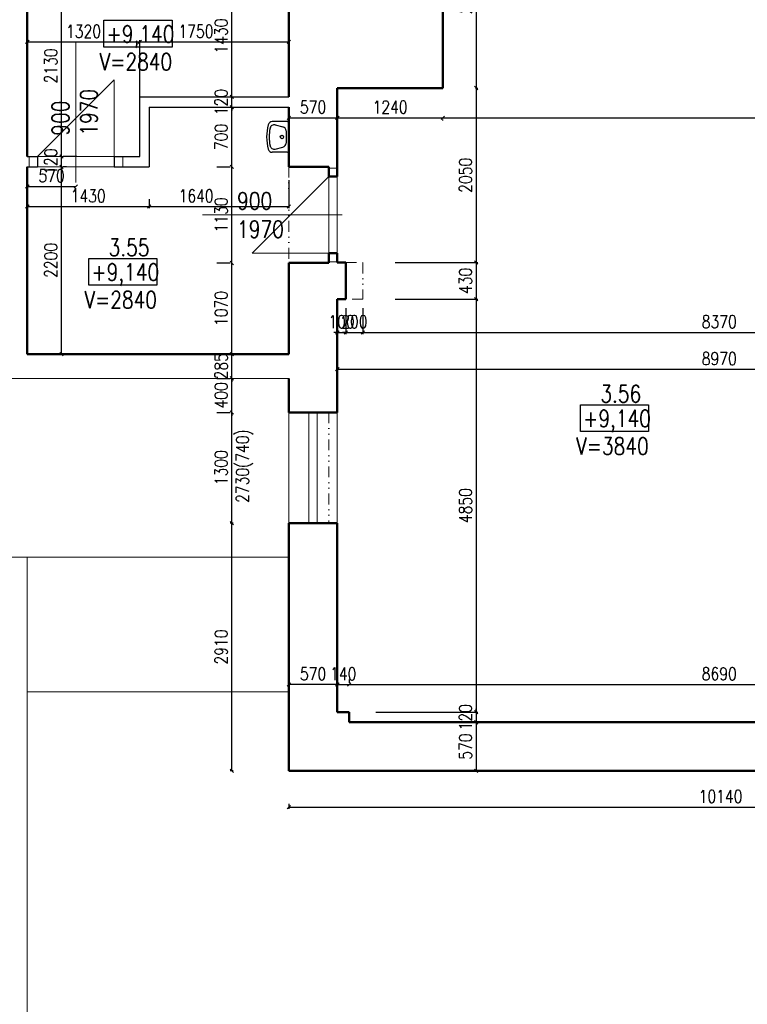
# Model space of a CAD drawing. Header units: millimetres. Extents: x -238874 to 551972, y -298952 to 658415.
# Tile 600 of 656: x 69799 to 78342, y 286325 to 297889. Entities that reach past the tile are written whole.
import ezdxf

# ---------------------------------------------------------------- set-up
doc = ezdxf.new("R2010")
doc.units = ezdxf.units.MM
doc.header["$LTSCALE"] = 20
doc.linetypes.add('DIVIDE2', pattern=[15.875, 6.35, -3.175, 0, -3.175, 0, -3.175])
for name, color, linetype in [('CZ', 255, 'Continuous'), ('KOTY', 8, 'Continuous'), ('ODPADY', 42, 'Continuous'), ('ZDP', 50, 'Continuous')]:
    doc.layers.add(name, color=color, linetype=linetype)
doc.layers.add('NOSNÉ', color=8, linetype='Continuous', lineweight=50)
doc.layers.add('PRUCHODY', color=7, linetype='Continuous', lineweight=18)
doc.styles.add('SIMPLEX', font='SIMPLEX.shx', dxfattribs={"width": 0.8, "bigfont": 'CAD13.shx'})
doc.styles.get("Standard").update_dxf_attribs({"font": 'simplex.shx', "width": 0.8})
doc.dimstyles.new('CKA', dxfattribs={"dimtxt": 200, "dimasz": 40, "dimexe": 20, "dimexo": 0.2, "dimgap": 50, "dimtad": 1, "dimdec": 0, "dimrnd": 1, "dimzin": 0, "dimdsep": 46, "dimtxsty": 'Standard', "dimblk1": 'OBLIQUE', "dimblk2": 'OBLIQUE', "dimsah": 1, "dimcen": 0.09, "dimclrd": 253, "dimclre": 253, "dimclrt": 253, "dimadec": 0, "dimazin": 0, "dimtfac": 1, "dimtdec": 0, "dimtix": 1, "dimtmove": 2, "dimatfit": 3, "dimfxl": 1, "dimtolj": 1, "dimtzin": 0, "dimarcsym": 0})

# ---------------------------------------------------------------- blocks, each defined once
blk = doc.blocks.new('_OBLIQUE')
at = {"color": 0, "linetype": 'ByBlock'}
blk.add_line((-0.5, -0.5), (0.5, 0.5), dxfattribs=at)
blk = doc.blocks.new('*D2838')
at = {"layer": 'DEFPOINTS', "color": 0, "transparency": 16777216}
for p in [(73828, 294882), (82198, 294882), (82198, 294217)]:
    blk.add_point(p, dxfattribs=at)
at = {"layer": 'KOTY', "lineweight": -2, "transparency": 16777216}
for p, q in [((82198, 294501), (82198, 294197)), ((73828, 294217), (82198, 294217))]:
    blk.add_line(p, q, dxfattribs=at)
at = {"layer": 'KOTY', "lineweight": -2, "transparency": 16777216, "xscale": 40, "yscale": 40, "zscale": 40, "rotation": 180}
blk.add_blockref('_OBLIQUE', (73828, 294217), dxfattribs=at)
at = {"layer": 'KOTY', "lineweight": -2, "transparency": 16777216, "xscale": 40, "yscale": 40, "zscale": 40}
blk.add_blockref('_OBLIQUE', (82198, 294217), dxfattribs=at)
at = {"layer": 'KOTY', "transparency": 16777216, "insert": (78013, 294342), "char_height": 150, "attachment_point": 5, "style": 'SIMPLEX'}
blk.add_mtext('\\A1;8370', dxfattribs=at)
blk = doc.blocks.new('*D2839')
at = {"layer": 'DEFPOINTS', "color": 0, "transparency": 16777216}
for p in [(74768, 297087), (82498, 297007), (82498, 296738)]:
    blk.add_point(p, dxfattribs=at)
at = {"layer": 'KOTY', "lineweight": -2, "transparency": 16777216}
for p, q in [((74768, 296738), (82498, 296738)), ((82498, 296626), (82498, 296718))]:
    blk.add_line(p, q, dxfattribs=at)
at = {"layer": 'KOTY', "lineweight": -2, "transparency": 16777216, "xscale": 40, "yscale": 40, "zscale": 40, "rotation": 180}
blk.add_blockref('_OBLIQUE', (74768, 296738), dxfattribs=at)
at = {"layer": 'KOTY', "lineweight": -2, "transparency": 16777216, "xscale": 40, "yscale": 40, "zscale": 40}
blk.add_blockref('_OBLIQUE', (82498, 296738), dxfattribs=at)
at = {"layer": 'KOTY', "transparency": 16777216, "insert": (78633, 296863), "char_height": 150, "attachment_point": 5, "style": 'SIMPLEX'}
blk.add_mtext('\\A1;7730', dxfattribs=at)
blk = doc.blocks.new('*D2840')
at = {"layer": 'DEFPOINTS', "color": 0, "transparency": 16777216}
for p in [(82498, 293784), (73528, 293277), (82498, 293277)]:
    blk.add_point(p, dxfattribs=at)
at = {"layer": 'KOTY', "lineweight": -2, "transparency": 16777216}
for p, q in [((73528, 293784), (82498, 293784)), ((82498, 293658), (82498, 293804))]:
    blk.add_line(p, q, dxfattribs=at)
at = {"layer": 'KOTY', "lineweight": -2, "transparency": 16777216, "xscale": 40, "yscale": 40, "zscale": 40, "rotation": 180}
blk.add_blockref('_OBLIQUE', (73528, 293784), dxfattribs=at)
at = {"layer": 'KOTY', "lineweight": -2, "transparency": 16777216, "xscale": 40, "yscale": 40, "zscale": 40}
blk.add_blockref('_OBLIQUE', (82498, 293784), dxfattribs=at)
at = {"layer": 'KOTY', "transparency": 16777216, "insert": (78013, 293909), "char_height": 150, "attachment_point": 5, "style": 'SIMPLEX'}
blk.add_mtext('\\A1;8970', dxfattribs=at)
blk = doc.blocks.new('*D2841')
at = {"layer": 'DEFPOINTS', "color": 0, "transparency": 16777216}
for p in [(82358, 290082), (73668, 289757), (82358, 289637)]:
    blk.add_point(p, dxfattribs=at)
at = {"layer": 'KOTY', "lineweight": -2, "transparency": 16777216}
for p, q in [((73668, 290082), (82358, 290082)), ((82358, 290018), (82358, 290102))]:
    blk.add_line(p, q, dxfattribs=at)
at = {"layer": 'KOTY', "lineweight": -2, "transparency": 16777216, "xscale": 40, "yscale": 40, "zscale": 40, "rotation": 180}
blk.add_blockref('_OBLIQUE', (73668, 290082), dxfattribs=at)
at = {"layer": 'KOTY', "lineweight": -2, "transparency": 16777216, "xscale": 40, "yscale": 40, "zscale": 40}
blk.add_blockref('_OBLIQUE', (82358, 290082), dxfattribs=at)
at = {"layer": 'KOTY', "transparency": 16777216, "insert": (78013, 290207), "char_height": 150, "attachment_point": 5, "style": 'SIMPLEX'}
blk.add_mtext('\\A1;8690', dxfattribs=at)
blk = doc.blocks.new('*D2969')
at = {"layer": 'DEFPOINTS', "color": 0, "transparency": 16777216}
for p in [(71318, 296386), (72958, 296386), (72958, 295695)]:
    blk.add_point(p, dxfattribs=at)
at = {"layer": 'KOTY', "lineweight": -2, "transparency": 16777216}
for p, q in [((72958, 296005), (72958, 295675)), ((71318, 295695), (72958, 295695))]:
    blk.add_line(p, q, dxfattribs=at)
at = {"layer": 'KOTY', "lineweight": -2, "transparency": 16777216, "xscale": 40, "yscale": 40, "zscale": 40, "rotation": 180}
blk.add_blockref('_OBLIQUE', (71318, 295695), dxfattribs=at)
at = {"layer": 'KOTY', "lineweight": -2, "transparency": 16777216, "xscale": 40, "yscale": 40, "zscale": 40}
blk.add_blockref('_OBLIQUE', (72958, 295695), dxfattribs=at)
at = {"layer": 'KOTY', "transparency": 16777216, "insert": (71870, 295820), "char_height": 150, "attachment_point": 5, "style": 'SIMPLEX'}
blk.add_mtext('\\A1;1640', dxfattribs=at)
blk = doc.blocks.new('*D2970')
at = {"layer": 'DEFPOINTS', "color": 0, "transparency": 16777216}
for p in [(72958, 297628), (72958, 296982), (71208, 296282)]:
    blk.add_point(p, dxfattribs=at)
at = {"layer": 'KOTY', "lineweight": -2, "transparency": 16777216}
for p, q in [((71208, 297628), (72958, 297628)), ((72958, 297363), (72958, 297648))]:
    blk.add_line(p, q, dxfattribs=at)
at = {"layer": 'KOTY', "lineweight": -2, "transparency": 16777216, "xscale": 40, "yscale": 40, "zscale": 40, "rotation": 180}
blk.add_blockref('_OBLIQUE', (71208, 297628), dxfattribs=at)
at = {"layer": 'KOTY', "lineweight": -2, "transparency": 16777216, "xscale": 40, "yscale": 40, "zscale": 40}
blk.add_blockref('_OBLIQUE', (72958, 297628), dxfattribs=at)
at = {"layer": 'KOTY', "transparency": 16777216, "insert": (71868, 297753), "char_height": 150, "attachment_point": 5, "style": 'SIMPLEX'}
blk.add_mtext('\\A1;1750', dxfattribs=at)
blk = doc.blocks.new('*D2971')
at = {"layer": 'DEFPOINTS', "color": 0, "transparency": 16777216}
for p in [(69967, 298412), (70289, 298412), (70087, 296282)]:
    blk.add_point(p, dxfattribs=at)
at = {"layer": 'KOTY', "lineweight": -2, "transparency": 16777216}
for p, q in [((70289, 296282), (70289, 298412)), ((70348, 298412), (70309, 298412))]:
    blk.add_line(p, q, dxfattribs=at)
at = {"layer": 'KOTY', "lineweight": -2, "transparency": 16777216, "xscale": 40, "yscale": 40, "zscale": 40}
for p, rotation in [((70289, 298412), 90), ((70289, 296282), 270)]:
    blk.add_blockref('_OBLIQUE', p, dxfattribs=dict(at, rotation=rotation))
at = {"layer": 'KOTY', "transparency": 16777216, "insert": (70164, 297347), "char_height": 150, "attachment_point": 5, "rotation": 90, "style": 'SIMPLEX'}
blk.add_mtext('\\A1;2130', dxfattribs=at)
blk = doc.blocks.new('*D2972')
at = {"layer": 'DEFPOINTS', "color": 0, "transparency": 16777216}
for p in [(71208, 297628), (69888, 296282), (71208, 296282)]:
    blk.add_point(p, dxfattribs=at)
at = {"layer": 'KOTY', "lineweight": -2, "transparency": 16777216}
for p, q in [((69888, 297628), (71208, 297628)), ((71208, 296663), (71208, 297648))]:
    blk.add_line(p, q, dxfattribs=at)
at = {"layer": 'KOTY', "lineweight": -2, "transparency": 16777216, "xscale": 40, "yscale": 40, "zscale": 40, "rotation": 180}
blk.add_blockref('_OBLIQUE', (69888, 297628), dxfattribs=at)
at = {"layer": 'KOTY', "lineweight": -2, "transparency": 16777216, "xscale": 40, "yscale": 40, "zscale": 40}
blk.add_blockref('_OBLIQUE', (71208, 297628), dxfattribs=at)
at = {"layer": 'KOTY', "transparency": 16777216, "insert": (70548, 297753), "char_height": 150, "attachment_point": 5, "style": 'SIMPLEX'}
blk.add_mtext('\\A1;1320', dxfattribs=at)
blk = doc.blocks.new('*D2973')
at = {"layer": 'DEFPOINTS', "color": 0, "transparency": 16777216}
for p in [(70087, 296282), (70289, 296282), (69967, 296162)]:
    blk.add_point(p, dxfattribs=at)
at = {"layer": 'KOTY', "lineweight": -2, "transparency": 16777216}
for p, q in [((70289, 296282), (70289, 296322)), ((70289, 296162), (70289, 296282)), ((70468, 296282), (70309, 296282)), ((70289, 296162), (70289, 296122))]:
    blk.add_line(p, q, dxfattribs=at)
at = {"layer": 'KOTY', "lineweight": -2, "transparency": 16777216, "xscale": 40, "yscale": 40, "zscale": 40}
for p, rotation in [((70289, 296282), 270), ((70289, 296162), 90)]:
    blk.add_blockref('_OBLIQUE', p, dxfattribs=dict(at, rotation=rotation))
at = {"layer": 'KOTY', "transparency": 16777216, "insert": (70164, 296222), "char_height": 150, "attachment_point": 5, "rotation": 90, "style": 'SIMPLEX'}
blk.add_mtext('\\A1;120', dxfattribs=at)
blk = doc.blocks.new('*D2974')
at = {"layer": 'DEFPOINTS', "color": 0, "transparency": 16777216}
for p in [(69967, 296162), (70289, 296162), (69967, 293962)]:
    blk.add_point(p, dxfattribs=at)
at = {"layer": 'KOTY', "lineweight": -2, "transparency": 16777216}
for p, q in [((70289, 293962), (70289, 296162)), ((70348, 296162), (70309, 296162))]:
    blk.add_line(p, q, dxfattribs=at)
at = {"layer": 'KOTY', "lineweight": -2, "transparency": 16777216, "xscale": 40, "yscale": 40, "zscale": 40}
for p, rotation in [((70289, 296162), 90), ((70289, 293962), 270)]:
    blk.add_blockref('_OBLIQUE', p, dxfattribs=dict(at, rotation=rotation))
at = {"layer": 'KOTY', "transparency": 16777216, "insert": (70164, 295062), "char_height": 150, "attachment_point": 5, "rotation": 90, "style": 'SIMPLEX'}
blk.add_mtext('\\A1;2200', dxfattribs=at)
blk = doc.blocks.new('*D2975')
at = {"layer": 'DEFPOINTS', "color": 0, "transparency": 16777216}
for p in [(69888, 296162), (71318, 296162), (71318, 295695)]:
    blk.add_point(p, dxfattribs=at)
at = {"layer": 'KOTY', "lineweight": -2, "transparency": 16777216}
for p, q in [((71318, 295781), (71318, 295675)), ((69888, 295695), (71318, 295695))]:
    blk.add_line(p, q, dxfattribs=at)
at = {"layer": 'KOTY', "lineweight": -2, "transparency": 16777216, "xscale": 40, "yscale": 40, "zscale": 40, "rotation": 180}
blk.add_blockref('_OBLIQUE', (69888, 295695), dxfattribs=at)
at = {"layer": 'KOTY', "lineweight": -2, "transparency": 16777216, "xscale": 40, "yscale": 40, "zscale": 40}
blk.add_blockref('_OBLIQUE', (71318, 295695), dxfattribs=at)
at = {"layer": 'KOTY', "transparency": 16777216, "insert": (70603, 295820), "char_height": 150, "attachment_point": 5, "style": 'SIMPLEX'}
blk.add_mtext('\\A1;1430', dxfattribs=at)
blk = doc.blocks.new('*D2976')
at = {"layer": 'DEFPOINTS', "color": 0, "transparency": 16777216}
for p in [(69888, 296209), (70458, 296209), (70458, 295931)]:
    blk.add_point(p, dxfattribs=at)
at = {"layer": 'KOTY', "lineweight": -2, "transparency": 16777216}
for p, q in [((69888, 295931), (70458, 295931)), ((70458, 295828), (70458, 295911))]:
    blk.add_line(p, q, dxfattribs=at)
at = {"layer": 'KOTY', "lineweight": -2, "transparency": 16777216, "xscale": 40, "yscale": 40, "zscale": 40, "rotation": 180}
blk.add_blockref('_OBLIQUE', (69888, 295931), dxfattribs=at)
at = {"layer": 'KOTY', "lineweight": -2, "transparency": 16777216, "xscale": 40, "yscale": 40, "zscale": 40}
blk.add_blockref('_OBLIQUE', (70458, 295931), dxfattribs=at)
at = {"layer": 'KOTY', "transparency": 16777216, "insert": (70173, 296056), "char_height": 150, "attachment_point": 5, "style": 'SIMPLEX'}
blk.add_mtext('\\A1;570', dxfattribs=at)
blk = doc.blocks.new('*D2982')
at = {"layer": 'DEFPOINTS', "color": 0, "transparency": 16777216}
for p in [(74768, 299237), (74768, 297087), (75158, 297087)]:
    blk.add_point(p, dxfattribs=at)
at = {"layer": 'KOTY', "lineweight": -2, "transparency": 16777216}
for p, q in [((75158, 299237), (75158, 297087)), ((75149, 297087), (75178, 297087))]:
    blk.add_line(p, q, dxfattribs=at)
at = {"layer": 'KOTY', "lineweight": -2, "transparency": 16777216, "xscale": 40, "yscale": 40, "zscale": 40}
for p, rotation in [((75158, 299237), 90), ((75158, 297087), 270)]:
    blk.add_blockref('_OBLIQUE', p, dxfattribs=dict(at, rotation=rotation))
at = {"layer": 'KOTY', "transparency": 16777216, "insert": (75033, 298162), "char_height": 150, "attachment_point": 5, "rotation": 90, "style": 'SIMPLEX'}
blk.add_mtext('\\A1;2150', dxfattribs=at)
blk = doc.blocks.new('*D2983')
at = {"layer": 'DEFPOINTS', "color": 0, "transparency": 16777216}
for p in [(71953, 298412), (72289, 298412), (72493, 296982)]:
    blk.add_point(p, dxfattribs=at)
at = {"layer": 'KOTY', "lineweight": -2, "transparency": 16777216}
for p, q in [((72289, 296982), (72289, 298412)), ((72334, 298412), (72309, 298412))]:
    blk.add_line(p, q, dxfattribs=at)
at = {"layer": 'KOTY', "lineweight": -2, "transparency": 16777216, "xscale": 40, "yscale": 40, "zscale": 40}
for p, rotation in [((72289, 298412), 90), ((72289, 296982), 270)]:
    blk.add_blockref('_OBLIQUE', p, dxfattribs=dict(at, rotation=rotation))
at = {"layer": 'KOTY', "transparency": 16777216, "insert": (72164, 297697), "char_height": 150, "attachment_point": 5, "rotation": 90, "style": 'SIMPLEX'}
blk.add_mtext('\\A1;1430', dxfattribs=at)
blk = doc.blocks.new('*D2984')
at = {"layer": 'DEFPOINTS', "color": 0, "transparency": 16777216}
for p in [(73828, 295037), (73828, 294607), (75158, 294607)]:
    blk.add_point(p, dxfattribs=at)
at = {"layer": 'KOTY', "lineweight": -2, "transparency": 16777216}
for p, q in [((75158, 295037), (75158, 294607)), ((74209, 294607), (75178, 294607))]:
    blk.add_line(p, q, dxfattribs=at)
at = {"layer": 'KOTY', "lineweight": -2, "transparency": 16777216, "xscale": 40, "yscale": 40, "zscale": 40}
for p, rotation in [((75158, 295037), 90), ((75158, 294607), 270)]:
    blk.add_blockref('_OBLIQUE', p, dxfattribs=dict(at, rotation=rotation))
at = {"layer": 'KOTY', "transparency": 16777216, "insert": (75033, 294822), "char_height": 150, "attachment_point": 5, "rotation": 90, "style": 'SIMPLEX'}
blk.add_mtext('\\A1;430', dxfattribs=at)
blk = doc.blocks.new('*D2985')
at = {"layer": 'DEFPOINTS', "color": 0, "transparency": 16777216}
for p in [(74768, 297087), (73828, 295037), (75158, 295037)]:
    blk.add_point(p, dxfattribs=at)
at = {"layer": 'KOTY', "lineweight": -2, "transparency": 16777216}
for p, q in [((75158, 297087), (75158, 295037)), ((74209, 295037), (75178, 295037))]:
    blk.add_line(p, q, dxfattribs=at)
at = {"layer": 'KOTY', "lineweight": -2, "transparency": 16777216, "xscale": 40, "yscale": 40, "zscale": 40}
for p, rotation in [((75158, 297087), 90), ((75158, 295037), 270)]:
    blk.add_blockref('_OBLIQUE', p, dxfattribs=dict(at, rotation=rotation))
at = {"layer": 'KOTY', "transparency": 16777216, "insert": (75033, 296062), "char_height": 150, "attachment_point": 5, "rotation": 90, "style": 'SIMPLEX'}
blk.add_mtext('\\A1;2050', dxfattribs=at)
blk = doc.blocks.new('*D2986')
at = {"layer": 'DEFPOINTS', "color": 0, "transparency": 16777216}
for p in [(72289, 293277), (72493, 293277), (72493, 291977)]:
    blk.add_point(p, dxfattribs=at)
at = {"layer": 'KOTY', "lineweight": -2, "transparency": 16777216}
for p, q in [((72112, 293277), (72269, 293277)), ((72289, 291977), (72289, 293277))]:
    blk.add_line(p, q, dxfattribs=at)
at = {"layer": 'KOTY', "lineweight": -2, "transparency": 16777216, "xscale": 40, "yscale": 40, "zscale": 40}
for p, rotation in [((72289, 293277), 90), ((72289, 291977), 270)]:
    blk.add_blockref('_OBLIQUE', p, dxfattribs=dict(at, rotation=rotation))
at = {"layer": 'KOTY', "transparency": 16777216, "insert": (72164, 292627), "char_height": 150, "attachment_point": 5, "rotation": 90, "style": 'SIMPLEX'}
blk.add_mtext('\\A1;1300', dxfattribs=at)
blk = doc.blocks.new('*D2987')
at = {"layer": 'DEFPOINTS', "color": 0, "transparency": 16777216}
for p in [(73528, 294882), (73628, 294882), (73628, 294217)]:
    blk.add_point(p, dxfattribs=at)
at = {"layer": 'KOTY', "lineweight": -2, "transparency": 16777216}
for p, q in [((73628, 294501), (73628, 294197)), ((73528, 294217), (73488, 294217)), ((73528, 294217), (73628, 294217)), ((73628, 294217), (73668, 294217))]:
    blk.add_line(p, q, dxfattribs=at)
at = {"layer": 'KOTY', "lineweight": -2, "transparency": 16777216, "xscale": 40, "yscale": 40, "zscale": 40}
blk.add_blockref('_OBLIQUE', (73528, 294217), dxfattribs=at)
at = {"layer": 'KOTY', "lineweight": -2, "transparency": 16777216, "xscale": 40, "yscale": 40, "zscale": 40, "rotation": 180}
blk.add_blockref('_OBLIQUE', (73628, 294217), dxfattribs=at)
at = {"layer": 'KOTY', "transparency": 16777216, "insert": (73578, 294342), "char_height": 150, "attachment_point": 5, "style": 'SIMPLEX'}
blk.add_mtext('\\A1;100', dxfattribs=at)
blk = doc.blocks.new('*D2988')
at = {"layer": 'DEFPOINTS', "color": 0, "transparency": 16777216}
for p in [(73528, 296738), (72958, 296512), (73528, 296512)]:
    blk.add_point(p, dxfattribs=at)
at = {"layer": 'KOTY', "lineweight": -2, "transparency": 16777216}
for p, q in [((73528, 296893), (73528, 296758)), ((72958, 296738), (73528, 296738))]:
    blk.add_line(p, q, dxfattribs=at)
at = {"layer": 'KOTY', "lineweight": -2, "transparency": 16777216, "xscale": 40, "yscale": 40, "zscale": 40, "rotation": 180}
blk.add_blockref('_OBLIQUE', (72958, 296738), dxfattribs=at)
at = {"layer": 'KOTY', "lineweight": -2, "transparency": 16777216, "xscale": 40, "yscale": 40, "zscale": 40}
blk.add_blockref('_OBLIQUE', (73528, 296738), dxfattribs=at)
at = {"layer": 'KOTY', "transparency": 16777216, "insert": (73243, 296863), "char_height": 150, "attachment_point": 5, "style": 'SIMPLEX'}
blk.add_mtext('\\A1;570', dxfattribs=at)
blk = doc.blocks.new('*D2989')
at = {"layer": 'DEFPOINTS', "color": 0, "transparency": 16777216}
for p in [(72289, 296982), (72493, 296982), (72493, 296862)]:
    blk.add_point(p, dxfattribs=at)
at = {"layer": 'KOTY', "lineweight": -2, "transparency": 16777216}
for p, q in [((72112, 296982), (72269, 296982)), ((72289, 296982), (72289, 297022)), ((72289, 296862), (72289, 296982)), ((72289, 296862), (72289, 296822))]:
    blk.add_line(p, q, dxfattribs=at)
at = {"layer": 'KOTY', "lineweight": -2, "transparency": 16777216, "xscale": 40, "yscale": 40, "zscale": 40}
for p, rotation in [((72289, 296982), 270), ((72289, 296862), 90)]:
    blk.add_blockref('_OBLIQUE', p, dxfattribs=dict(at, rotation=rotation))
at = {"layer": 'KOTY', "transparency": 16777216, "insert": (72164, 296922), "char_height": 150, "attachment_point": 5, "rotation": 90, "style": 'SIMPLEX'}
blk.add_mtext('\\A1;120', dxfattribs=at)
blk = doc.blocks.new('*D2990')
at = {"layer": 'DEFPOINTS', "color": 0, "transparency": 16777216}
for p in [(72289, 296862), (72493, 296862), (72493, 296162)]:
    blk.add_point(p, dxfattribs=at)
at = {"layer": 'KOTY', "lineweight": -2, "transparency": 16777216}
for p, q in [((72112, 296862), (72269, 296862)), ((72289, 296162), (72289, 296862))]:
    blk.add_line(p, q, dxfattribs=at)
at = {"layer": 'KOTY', "lineweight": -2, "transparency": 16777216, "xscale": 40, "yscale": 40, "zscale": 40}
for p, rotation in [((72289, 296862), 90), ((72289, 296162), 270)]:
    blk.add_blockref('_OBLIQUE', p, dxfattribs=dict(at, rotation=rotation))
at = {"layer": 'KOTY', "transparency": 16777216, "insert": (72164, 296512), "char_height": 150, "attachment_point": 5, "rotation": 90, "style": 'SIMPLEX'}
blk.add_mtext('\\A1;700', dxfattribs=at)
blk = doc.blocks.new('*D2991')
at = {"layer": 'DEFPOINTS', "color": 0, "transparency": 16777216}
for p in [(72289, 296162), (72493, 296162), (72493, 295032)]:
    blk.add_point(p, dxfattribs=at)
at = {"layer": 'KOTY', "lineweight": -2, "transparency": 16777216}
for p, q in [((72112, 296162), (72269, 296162)), ((72289, 295032), (72289, 296162))]:
    blk.add_line(p, q, dxfattribs=at)
at = {"layer": 'KOTY', "lineweight": -2, "transparency": 16777216, "xscale": 40, "yscale": 40, "zscale": 40}
for p, rotation in [((72289, 296162), 90), ((72289, 295032), 270)]:
    blk.add_blockref('_OBLIQUE', p, dxfattribs=dict(at, rotation=rotation))
at = {"layer": 'KOTY', "transparency": 16777216, "insert": (72164, 295597), "char_height": 150, "attachment_point": 5, "rotation": 90, "style": 'SIMPLEX'}
blk.add_mtext('\\A1;1130', dxfattribs=at)
blk = doc.blocks.new('*D2992')
at = {"layer": 'DEFPOINTS', "color": 0, "transparency": 16777216}
for p in [(72289, 295032), (72493, 295032), (72493, 293962)]:
    blk.add_point(p, dxfattribs=at)
at = {"layer": 'KOTY', "lineweight": -2, "transparency": 16777216}
for p, q in [((72112, 295032), (72269, 295032)), ((72289, 293962), (72289, 295032))]:
    blk.add_line(p, q, dxfattribs=at)
at = {"layer": 'KOTY', "lineweight": -2, "transparency": 16777216, "xscale": 40, "yscale": 40, "zscale": 40}
for p, rotation in [((72289, 295032), 90), ((72289, 293962), 270)]:
    blk.add_blockref('_OBLIQUE', p, dxfattribs=dict(at, rotation=rotation))
at = {"layer": 'KOTY', "transparency": 16777216, "insert": (72164, 294497), "char_height": 150, "attachment_point": 5, "rotation": 90, "style": 'SIMPLEX'}
blk.add_mtext('\\A1;1070', dxfattribs=at)
blk = doc.blocks.new('*D2993')
at = {"layer": 'DEFPOINTS', "color": 0, "transparency": 16777216}
for p in [(72289, 293962), (72493, 293962), (72493, 293677)]:
    blk.add_point(p, dxfattribs=at)
at = {"layer": 'KOTY', "lineweight": -2, "transparency": 16777216}
for p, q in [((72289, 293962), (72289, 294002)), ((72112, 293962), (72269, 293962)), ((72289, 293677), (72289, 293962)), ((72289, 293677), (72289, 293637))]:
    blk.add_line(p, q, dxfattribs=at)
at = {"layer": 'KOTY', "lineweight": -2, "transparency": 16777216, "xscale": 40, "yscale": 40, "zscale": 40}
for p, rotation in [((72289, 293962), 270), ((72289, 293677), 90)]:
    blk.add_blockref('_OBLIQUE', p, dxfattribs=dict(at, rotation=rotation))
at = {"layer": 'KOTY', "transparency": 16777216, "insert": (72164, 293819), "char_height": 150, "attachment_point": 5, "rotation": 90, "style": 'SIMPLEX'}
blk.add_mtext('\\A1;285', dxfattribs=at)
blk = doc.blocks.new('*D2994')
at = {"layer": 'DEFPOINTS', "color": 0, "transparency": 16777216}
for p in [(72289, 293677), (72493, 293677), (72493, 293277)]:
    blk.add_point(p, dxfattribs=at)
at = {"layer": 'KOTY', "lineweight": -2, "transparency": 16777216}
for p, q in [((72112, 293677), (72269, 293677)), ((72289, 293677), (72289, 293717)), ((72289, 293277), (72289, 293677)), ((72289, 293277), (72289, 293237))]:
    blk.add_line(p, q, dxfattribs=at)
at = {"layer": 'KOTY', "lineweight": -2, "transparency": 16777216, "xscale": 40, "yscale": 40, "zscale": 40}
for p, rotation in [((72289, 293677), 270), ((72289, 293277), 90)]:
    blk.add_blockref('_OBLIQUE', p, dxfattribs=dict(at, rotation=rotation))
at = {"layer": 'KOTY', "transparency": 16777216, "insert": (72164, 293477), "char_height": 150, "attachment_point": 5, "rotation": 90, "style": 'SIMPLEX'}
blk.add_mtext('\\A1;400', dxfattribs=at)
blk = doc.blocks.new('*D2995')
at = {"layer": 'DEFPOINTS', "color": 0, "transparency": 16777216}
for p in [(72958, 290082), (72958, 289757), (73528, 289757)]:
    blk.add_point(p, dxfattribs=at)
at = {"layer": 'KOTY', "lineweight": -2, "transparency": 16777216}
for p, q in [((72958, 290138), (72958, 290102)), ((73528, 290082), (72958, 290082))]:
    blk.add_line(p, q, dxfattribs=at)
at = {"layer": 'KOTY', "lineweight": -2, "transparency": 16777216, "xscale": 40, "yscale": 40, "zscale": 40, "rotation": 180}
blk.add_blockref('_OBLIQUE', (72958, 290082), dxfattribs=at)
at = {"layer": 'KOTY', "lineweight": -2, "transparency": 16777216, "xscale": 40, "yscale": 40, "zscale": 40}
blk.add_blockref('_OBLIQUE', (73528, 290082), dxfattribs=at)
at = {"layer": 'KOTY', "transparency": 16777216, "insert": (73243, 290207), "char_height": 150, "attachment_point": 5, "style": 'SIMPLEX'}
blk.add_mtext('\\A1;570', dxfattribs=at)
blk = doc.blocks.new('*D2996')
at = {"layer": 'DEFPOINTS', "color": 0, "transparency": 16777216}
for p in [(73668, 290082), (73528, 289757), (73668, 289757)]:
    blk.add_point(p, dxfattribs=at)
at = {"layer": 'KOTY', "lineweight": -2, "transparency": 16777216}
for p, q in [((73528, 290082), (73488, 290082)), ((73528, 290082), (73668, 290082)), ((73668, 290138), (73668, 290102)), ((73668, 290082), (73708, 290082))]:
    blk.add_line(p, q, dxfattribs=at)
at = {"layer": 'KOTY', "lineweight": -2, "transparency": 16777216, "xscale": 40, "yscale": 40, "zscale": 40}
blk.add_blockref('_OBLIQUE', (73528, 290082), dxfattribs=at)
at = {"layer": 'KOTY', "lineweight": -2, "transparency": 16777216, "xscale": 40, "yscale": 40, "zscale": 40, "rotation": 180}
blk.add_blockref('_OBLIQUE', (73668, 290082), dxfattribs=at)
at = {"layer": 'KOTY', "transparency": 16777216, "insert": (73598, 290207), "char_height": 150, "attachment_point": 5, "style": 'SIMPLEX'}
blk.add_mtext('\\A1;140', dxfattribs=at)
blk = doc.blocks.new('*D2997')
at = {"layer": 'DEFPOINTS', "color": 0, "transparency": 16777216}
for p in [(73628, 294882), (73828, 294882), (73828, 294217)]:
    blk.add_point(p, dxfattribs=at)
at = {"layer": 'KOTY', "lineweight": -2, "transparency": 16777216}
for p, q in [((73828, 294501), (73828, 294197)), ((73628, 294217), (73588, 294217)), ((73628, 294217), (73828, 294217)), ((73828, 294217), (73868, 294217))]:
    blk.add_line(p, q, dxfattribs=at)
at = {"layer": 'KOTY', "lineweight": -2, "transparency": 16777216, "xscale": 40, "yscale": 40, "zscale": 40}
blk.add_blockref('_OBLIQUE', (73628, 294217), dxfattribs=at)
at = {"layer": 'KOTY', "lineweight": -2, "transparency": 16777216, "xscale": 40, "yscale": 40, "zscale": 40, "rotation": 180}
blk.add_blockref('_OBLIQUE', (73828, 294217), dxfattribs=at)
at = {"layer": 'KOTY', "transparency": 16777216, "insert": (73728, 294342), "char_height": 150, "attachment_point": 5, "style": 'SIMPLEX'}
blk.add_mtext('\\A1;200', dxfattribs=at)
blk = doc.blocks.new('*D2998')
at = {"layer": 'DEFPOINTS', "color": 0, "transparency": 16777216}
for p in [(74768, 297087), (74768, 296738), (73528, 296512)]:
    blk.add_point(p, dxfattribs=at)
at = {"layer": 'KOTY', "lineweight": -2, "transparency": 16777216}
for p, q in [((73528, 296738), (74768, 296738)), ((74768, 296706), (74768, 296718))]:
    blk.add_line(p, q, dxfattribs=at)
at = {"layer": 'KOTY', "lineweight": -2, "transparency": 16777216, "xscale": 40, "yscale": 40, "zscale": 40, "rotation": 180}
blk.add_blockref('_OBLIQUE', (73528, 296738), dxfattribs=at)
at = {"layer": 'KOTY', "lineweight": -2, "transparency": 16777216, "xscale": 40, "yscale": 40, "zscale": 40}
blk.add_blockref('_OBLIQUE', (74768, 296738), dxfattribs=at)
at = {"layer": 'KOTY', "transparency": 16777216, "insert": (74148, 296863), "char_height": 150, "attachment_point": 5, "style": 'SIMPLEX'}
blk.add_mtext('\\A1;1240', dxfattribs=at)
blk = doc.blocks.new('*D2999')
at = {"layer": 'DEFPOINTS', "color": 0, "transparency": 16777216}
for p in [(73598, 289757), (75158, 289637), (75158, 289637)]:
    blk.add_point(p, dxfattribs=at)
at = {"layer": 'KOTY', "lineweight": -2, "transparency": 16777216}
for p, q in [((75158, 289757), (75158, 289797)), ((75158, 289757), (75158, 289637)), ((74778, 289637), (75138, 289637)), ((75158, 289637), (75158, 289597))]:
    blk.add_line(p, q, dxfattribs=at)
at = {"layer": 'KOTY', "lineweight": -2, "transparency": 16777216, "xscale": 40, "yscale": 40, "zscale": 40}
for p, rotation in [((75158, 289757), 270), ((75158, 289637), 90)]:
    blk.add_blockref('_OBLIQUE', p, dxfattribs=dict(at, rotation=rotation))
at = {"layer": 'KOTY', "transparency": 16777216, "insert": (75033, 289697), "char_height": 150, "attachment_point": 5, "rotation": 90, "style": 'SIMPLEX'}
blk.add_mtext('\\A1;120', dxfattribs=at)
blk = doc.blocks.new('*D3000')
at = {"layer": 'DEFPOINTS', "color": 0, "transparency": 16777216}
for p in [(73828, 294607), (73598, 289757), (75158, 289757)]:
    blk.add_point(p, dxfattribs=at)
at = {"layer": 'KOTY', "lineweight": -2, "transparency": 16777216}
for p, q in [((75158, 294607), (75158, 289757)), ((73979, 289757), (75178, 289757))]:
    blk.add_line(p, q, dxfattribs=at)
at = {"layer": 'KOTY', "lineweight": -2, "transparency": 16777216, "xscale": 40, "yscale": 40, "zscale": 40}
for p, rotation in [((75158, 294607), 90), ((75158, 289757), 270)]:
    blk.add_blockref('_OBLIQUE', p, dxfattribs=dict(at, rotation=rotation))
at = {"layer": 'KOTY', "transparency": 16777216, "insert": (75033, 292182), "char_height": 150, "attachment_point": 5, "rotation": 90, "style": 'SIMPLEX'}
blk.add_mtext('\\A1;4850', dxfattribs=at)

msp = doc.modelspace()

# ---------------------------------------------------------------- linework, layer by layer
at = {"color": 253, "linetype": 'ByBlock'}
for p, q in [((72309.338, 291956.983), (72269.338, 291996.983)), ((72303.338, 291976.983), (72269.338, 291976.983)), ((72289.338, 289066.983), (72289.338, 291976.983)), ((75178.463, 289616.983), (75138.463, 289656.983)), ((75158.463, 289636.983), (75158.463, 289066.983)), ((72309.338, 289046.983), (72269.338, 289086.983)), ((72303.338, 289066.983), (72269.338, 289066.983)), ((75178.463, 289046.983), (75138.463, 289086.983)), ((75144.463, 289066.983), (75138.463, 289066.983)), ((72937.962, 288621.903), (72977.962, 288661.903)), ((72957.962, 288677.903), (72957.962, 288621.903)), ((72957.962, 288641.903), (83097.962, 288641.903))]:
    msp.add_line(p, q, dxfattribs=at)
at = {"layer": 'CZ', "color": 7}
for points in [[(70788.254, 297881.981), (71587.28, 297881.981), (71587.28, 297566.044), (70788.254, 297566.044)], [(70610.362, 295086.549), (71409.389, 295086.549), (71409.389, 294770.612), (70610.362, 294770.612)], [(76384.015, 293367.396), (77183.041, 293367.396), (77183.041, 293051.458), (76384.015, 293051.458)]]:
    msp.add_lwpolyline(points, close=True, dxfattribs=at)
at = {"layer": 'DEFPOINTS', "color": 0, "linetype": 'ByBlock'}
for p in [(72289.338, 291976.983), (72492.88, 291976.983), (75158.463, 289636.983), (72492.88, 289066.983), (72957.962, 289066.983), (75158.463, 289066.983), (75158.463, 289066.983)]:
    msp.add_point(p, dxfattribs=at)
at = {"layer": 'NOSNÉ'}
for p, q in [((69887.962, 296281.983), (69887.962, 303156.983)), ((74767.962, 299236.983), (74767.962, 297086.983)), ((72957.962, 296981.983), (72957.962, 298411.983)), ((73527.962, 297086.983), (73527.962, 296046.983)), ((73527.962, 297086.983), (74767.962, 297086.983)), ((72957.962, 296161.983), (72957.962, 296861.983)), ((69887.962, 293961.983), (69887.962, 296161.983)), ((72957.962, 296161.983), (73427.962, 296161.983)), ((73427.962, 296161.983), (73427.962, 296046.983)), ((73427.962, 296161.983), (73427.962, 296046.983)), ((73427.962, 296046.983), (73527.962, 296046.983)), ((73427.962, 295031.983), (73427.962, 295146.983)), ((73427.962, 295146.983), (73527.962, 295146.983)), ((73527.962, 295146.983), (73527.962, 295036.983)), ((72957.962, 295031.983), (73427.962, 295031.983)), ((72957.962, 295031.983), (72957.962, 293961.983)), ((73527.962, 295036.983), (73627.962, 295036.983)), ((73627.962, 295036.983), (73627.962, 294606.983)), ((73527.962, 294606.983), (73527.962, 293276.983)), ((73627.962, 294606.983), (73527.962, 294606.983)), ((69887.962, 293961.983), (72957.962, 293961.983)), ((72957.962, 293676.983), (72957.962, 293276.983)), ((72957.962, 293276.983), (73527.962, 293276.983)), ((72957.962, 291976.983), (72957.962, 289066.983)), ((72957.962, 291976.983), (73527.962, 291976.983)), ((73527.962, 291976.983), (73527.962, 289756.983)), ((73667.962, 289756.983), (73527.962, 289756.983)), ((73667.962, 289636.983), (73667.962, 289756.983)), ((73667.962, 289636.983), (82357.962, 289636.983)), ((72957.962, 289066.983), (83097.962, 289066.983))]:
    msp.add_line(p, q, dxfattribs=at)
at = {"layer": 'ODPADY', "color": 9, "linetype": 'Continuous'}
for p, q in [((72937.962, 296691.983), (72764.982, 296691.983)), ((72799.087, 296653.613), (72889.88, 296631.33)), ((72957.962, 296671.983), (72957.962, 296351.983)), ((72927.962, 296582.771), (72927.962, 296441.196)), ((72937.962, 296331.983), (72764.982, 296331.983)), ((72799.087, 296370.354), (72889.88, 296392.637))]:
    msp.add_line(p, q, dxfattribs=at)
msp.add_circle((72877.962, 296511.983), 20, dxfattribs=at)
for centre, radius, start, end in [((73252.962, 296511.983), 555, 165.0826305, 194.9173695), ((72764.982, 296641.983), 50, 90, 165.0826305), ((72787.169, 296605.054), 50, 76.210563, 168.7004657), ((72877.962, 296582.771), 50, 0, 76.210563), ((72937.962, 296671.983), 20, 0, 90), ((73252.962, 296511.983), 525, 168.7004657, 191.2995343), ((72787.169, 296418.912), 50, 191.2995343, 283.789437), ((72877.962, 296441.196), 50, 283.789437, 0), ((72764.982, 296381.983), 50, 194.9173695, 270), ((72937.962, 296351.983), 20, 270, 0)]:
    msp.add_arc(centre, radius, start, end, dxfattribs=at)
at = {"layer": 'PRUCHODY'}
for p, q in [((70457.962, 297629.581), (70457.962, 295975.657)), ((70907.962, 297181.983), (70007.962, 296281.983)), ((70907.962, 297181.983), (70907.962, 296281.983)), ((70907.962, 296281.983), (70907.962, 296981.983)), ((69887.962, 296281.983), (69887.962, 296361.983)), ((69907.962, 296281.983), (69907.962, 296161.983)), ((70907.962, 296281.983), (70007.962, 296281.983)), ((71007.962, 296281.983), (71007.962, 296161.983)), ((70907.962, 296161.983), (70007.962, 296161.983)), ((72957.962, 296161.983), (73427.962, 296161.983)), ((73427.962, 296146.983), (73527.962, 296146.983)), ((72527.962, 295146.983), (73427.962, 296046.983)), ((73427.962, 296046.983), (73427.962, 295146.983)), ((73527.962, 296046.983), (73527.962, 295146.983)), ((71943.606, 295596.983), (73583.606, 295596.983)), ((73427.962, 295146.983), (72527.962, 295146.983)), ((73427.962, 295046.983), (73527.962, 295046.983)), ((67437.962, 293676.983), (72957.962, 293676.983)), ((72957.962, 291976.983), (72957.962, 293276.983)), ((73192.962, 293276.983), (73192.962, 291976.983)), ((73292.962, 293276.983), (73292.962, 291976.983)), ((73527.962, 291976.983), (73527.962, 293276.983)), ((67437.962, 291576.983), (72957.962, 291576.983)), ((69887.962, 281626.983), (69887.962, 291576.983)), ((69887.962, 289996.983), (72947.962, 289996.983))]:
    msp.add_line(p, q, dxfattribs=at)
at = {"layer": 'PRUCHODY', "linetype": 'DIVIDE2'}
for p, q in [((72957.962, 296161.983), (72957.962, 295031.983)), ((73427.962, 293276.983), (73427.962, 291976.983))]:
    msp.add_line(p, q, dxfattribs=at)
msp.add_lwpolyline([(73627.962, 295036.983), (73827.962, 295036.983), (73827.962, 294606.983), (73627.962, 294606.983)], close=True, dxfattribs=at)
at = {"layer": 'ZDP'}
for p, q in [((71207.962, 296981.983), (72957.962, 296981.983)), ((71207.962, 296281.983), (71207.962, 296981.983)), ((71317.962, 296861.983), (72957.962, 296861.983)), ((71317.962, 296861.983), (71317.962, 296161.983)), ((69887.962, 296281.983), (70007.962, 296281.983)), ((70007.962, 296281.983), (70007.962, 296161.983)), ((70907.962, 296281.983), (71207.962, 296281.983)), ((70907.962, 296281.983), (70907.962, 296161.983)), ((69887.962, 296161.983), (70007.962, 296161.983)), ((70907.962, 296161.983), (71317.962, 296161.983))]:
    msp.add_line(p, q, dxfattribs=at)

# ---------------------------------------------------------------- texts
at = {"color": 253, "linetype": 'ByBlock', "char_height": 150, "attachment_point": 5, "rotation": 90, "style": 'SIMPLEX'}
for s, insert in [('2730(740)', (72439.617, 292646.1)), ('\\A1;2910', (72164.338, 290521.983)), ('\\A1;570', (75033.463, 289351.983))]:
    msp.add_mtext(s, dxfattribs=dict(at, insert=insert))
at = {"color": 253, "linetype": 'ByBlock', "insert": (78027.962, 288766.903), "char_height": 150, "attachment_point": 5, "style": 'SIMPLEX'}
msp.add_mtext('\\A1;10140', dxfattribs=at)
at = {"layer": 'CZ', "color": 7, "char_height": 200, "width": 1830.1, "attachment_point": 1}
for s, insert in [('+9,140', (70819.089, 297820.16)), ('V=2840', (70738.453, 297495.446)), ('900\\P1970', (72351.966, 295861.167)), ('3.55', (70843.149, 295314.337)), ('+9,140', (70641.198, 295024.728)), ('V=2840', (70560.562, 294700.015)), ('3.56', (76616.802, 293595.183)), ('+9,140', (76414.851, 293305.574)), ('V=3840', (76334.215, 292980.861))]:
    msp.add_mtext(s, dxfattribs=dict(at, insert=insert))
at = {"layer": 'CZ', "color": 7, "insert": (70177.58, 296527.205), "char_height": 200, "width": 1830.1, "attachment_point": 1, "rotation": 90}
msp.add_mtext('900\\P1970', dxfattribs=at)

# ---------------------------------------------------------------- dimensions: what is measured, and where the dimension line sits
at = {"layer": 'KOTY'}
for base, p1, p2, angle, text, picture, middle in [((75158.463, 297086.983), (74767.962, 299236.983), (74767.962, 297086.983), 270, '2150', '*D2982', (75033.463, 298161.983)), ((70289.36, 298411.983), (70086.879, 296281.983), (69966.879, 298411.983), 270, '2130', '*D2971', (70164.36, 297346.983)), ((72289.338, 298411.983), (72492.88, 296981.983), (71952.88, 298411.983), 90, '1430', '*D2983', (72164.338, 297696.983)), ((75158.463, 295036.983), (74767.962, 297086.983), (73827.962, 295036.983), 270, '2050', '*D2985', (75033.463, 296061.983)), ((72289.338, 296981.983), (72492.88, 296861.983), (72492.88, 296981.983), 90, '120', '*D2989', (72164.338, 296921.983)), ((72289.338, 296861.983), (72492.88, 296161.983), (72492.88, 296861.983), 90, '700', '*D2990', (72164.338, 296511.983)), ((70289.36, 296281.983), (69966.879, 296161.983), (70086.879, 296281.983), 270, '120', '*D2973', (70164.36, 296221.983)), ((70457.962, 295930.779), (69887.962, 296208.698), (70457.962, 296208.698), 180, '570', '*D2976', (70172.962, 296055.779)), ((70289.36, 296161.983), (69966.879, 293961.983), (69966.879, 296161.983), 270, '2200', '*D2974', (70164.36, 295061.983)), ((72289.338, 296161.983), (72492.88, 295031.983), (72492.88, 296161.983), 90, '1130', '*D2991', (72164.338, 295596.983)), ((71317.962, 295694.579), (69887.962, 296161.983), (71317.962, 296161.983), 180, '1430', '*D2975', (70602.962, 295819.579)), ((72289.338, 295031.983), (72492.88, 293961.983), (72492.88, 295031.983), 90, '1070', '*D2992', (72164.338, 294496.983)), ((75158.463, 294606.983), (73827.962, 295036.983), (73827.962, 294606.983), 270, '430', '*D2984', (75033.463, 294821.983)), ((73627.962, 294216.67), (73527.962, 294881.67), (73627.962, 294881.67), 180, '100', '*D2987', (73577.962, 294341.67)), ((73827.962, 294216.67), (73627.962, 294881.67), (73827.962, 294881.67), 180, '200', '*D2997', (73727.962, 294341.67)), ((82197.962, 294216.67), (73827.962, 294881.67), (82197.962, 294881.67), 180, '8370', '*D2838', (78012.962, 294341.67)), ((75158.463, 289756.983), (73827.962, 294606.983), (73597.962, 289756.983), 270, '4850', '*D3000', (75033.463, 292181.983)), ((72289.338, 293961.983), (72492.88, 293676.983), (72492.88, 293961.983), 90, '285', '*D2993', (72164.338, 293819.483)), ((72289.338, 293676.983), (72492.88, 293276.983), (72492.88, 293676.983), 90, '400', '*D2994', (72164.338, 293476.983)), ((72289.338, 293276.983), (72492.88, 291976.983), (72492.88, 293276.983), 90, '1300', '*D2986', (72164.338, 292626.983)), ((75158.463, 289636.983), (73597.962, 289756.983), (75158.463, 289636.983), 270, '120', '*D2999', (75033.463, 289696.983))]:
    dim = msp.add_linear_dim(base=base, p1=p1, p2=p2, angle=angle, text=text, dimstyle='CKA', override={"dimtxt": 150, "dimexo": 380.774374, "dimtxsty": 'SIMPLEX', "dimse1": 1, "dimclrd": 256, "dimclre": 256, "dimclrt": 256}, dxfattribs=at)
    dim.commit()
    dim.dimension.update_dxf_attribs({"geometry": picture, "text_midpoint": middle})
for base, p1, p2, text, picture, middle in [((71207.962, 297628.292), (69887.962, 296281.983), (71207.962, 296281.983), '1320', '*D2972', (70547.962, 297753.292)), ((74767.962, 296738.17), (73527.962, 296511.983), (74767.962, 297086.983), '1240', '*D2998', (74147.962, 296863.17)), ((82497.962, 296738.17), (74767.962, 297086.983), (82497.962, 297006.983), '7730', '*D2839', (78632.962, 296863.17)), ((73527.962, 296738.17), (72957.962, 296511.983), (73527.962, 296511.983), '570', '*D2988', (73242.962, 296863.17)), ((82497.962, 293784.206), (73527.962, 293276.983), (82497.962, 293276.983), '8970', '*D2840', (78012.962, 293909.206)), ((72957.962, 290081.835), (73527.962, 289756.983), (72957.962, 289756.983), '570', '*D2995', (73242.962, 290206.835)), ((73667.962, 290081.835), (73527.962, 289756.983), (73667.962, 289756.983), '140', '*D2996', (73597.962, 290206.835)), ((82357.962, 290081.835), (73667.962, 289756.983), (82357.962, 289636.983), '8690', '*D2841', (78012.962, 290206.835))]:
    dim = msp.add_linear_dim(base=base, p1=p1, p2=p2, text=text, dimstyle='CKA', override={"dimtxt": 150, "dimexo": 380.774374, "dimtxsty": 'SIMPLEX', "dimse1": 1, "dimclrd": 256, "dimclre": 256, "dimclrt": 256}, dxfattribs=at)
    dim.commit()
    dim.dimension.update_dxf_attribs({"geometry": picture, "text_midpoint": middle})
dim = msp.add_linear_dim(base=(72957.962, 297628.292), p1=(71207.962, 296281.983), p2=(72957.962, 296981.983), text='1750', dimstyle='CKA', override={"dimtxt": 150, "dimexo": 380.774374, "dimtxsty": 'SIMPLEX', "dimse1": 1, "dimclrd": 256, "dimclre": 256, "dimclrt": 256}, dxfattribs=at)
dim.commit()
dim.dimension.update_dxf_attribs({"geometry": '*D2970', "text_midpoint": (71868.39, 297753.292), "dimtype": 160})
dim = msp.add_linear_dim(base=(72957.962, 295694.579), p1=(71317.962, 296386.212), p2=(72957.962, 296386.212), angle=180, text='1640', dimstyle='CKA', override={"dimtxt": 150, "dimexo": 380.774374, "dimtxsty": 'SIMPLEX', "dimse1": 1, "dimclrd": 256, "dimclre": 256, "dimclrt": 256}, dxfattribs=at)
dim.commit()
dim.dimension.update_dxf_attribs({"geometry": '*D2969', "text_midpoint": (71870.404, 295819.579), "dimtype": 160})

doc.saveas('drawing.dxf')
